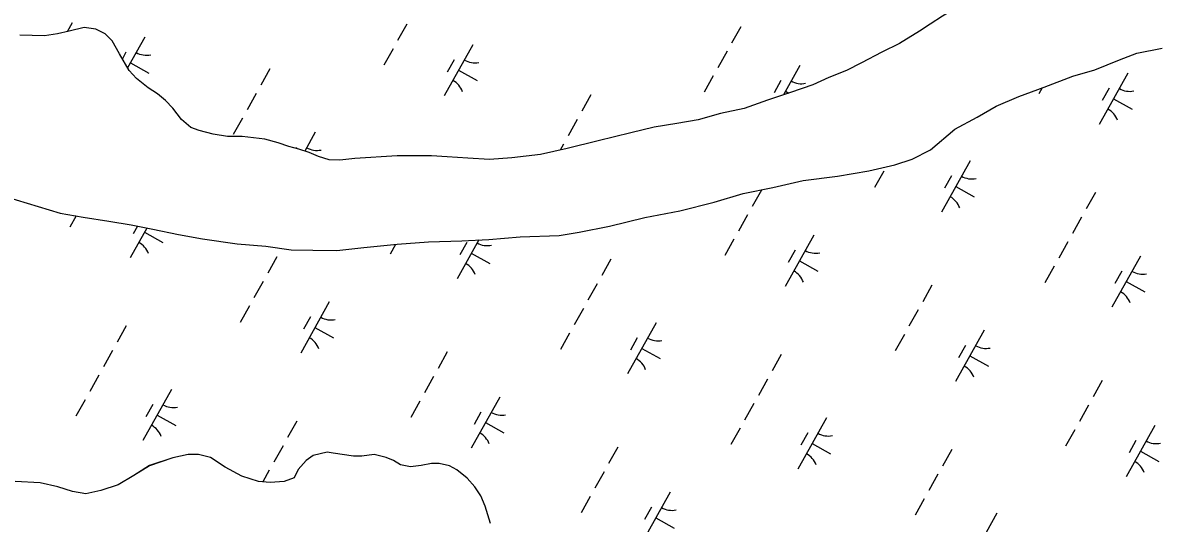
# Model space of a CAD drawing. Extents: x 3923531 to 3943530, y 207391 to 229799.
# Drawn here: x 3933393 to 3934363, y 223518 to 223944 of the extents above; entities that cross this region are included whole.
import ezdxf

# ---------------------------------------------------------------- set-up
doc = ezdxf.new("R2010")
doc.units = 0
doc.layers.add('V-TOPO-SHOR', color=7, linetype='Continuous')
doc.layers.add('V-WETL-SWMP', color=7, linetype='Continuous')

msp = doc.modelspace()

# ---------------------------------------------------------------- linework, layer by layer
at = {"layer": 'V-TOPO-SHOR'}
for points in [[(3934369.89, 224023.28), (3934348.1, 224015.29), (3934321.15, 224007.29), (3934304.11, 224001.69), (3934284.3, 223995.29), (3934267.27, 223988.5), (3934244.69, 223978.93), (3934226.06, 223971.34), (3934187.24, 223956.17), (3934176.55, 223949.79), (3934166.25, 223943.02), (3934157.15, 223937.05), (3934140.12, 223926.69), (3934125.07, 223919.12), (3934107.65, 223909.95), (3934094.98, 223903.57), (3934079.92, 223897.58), (3934066.06, 223891.2), (3934047.04, 223884.8), (3934027.62, 223878.4), (3934007.81, 223871.21), (3933987.6, 223866.8), (3933968.57, 223861.59), (3933950.34, 223858.36)], [(3933599.34, 223844.93), (3933579.87, 223847.26), (3933567.55, 223847.23), (3933555.22, 223849.18), (3933543.3, 223852.33), (3933536.14, 223855.09), (3933528.17, 223861.82), (3933520.99, 223871.34), (3933514.62, 223878.08), (3933507.85, 223883.62), (3933499.89, 223888.77), (3933489.93, 223896.69), (3933483.56, 223903.43), (3933475.57, 223917.71), (3933469.18, 223928.82), (3933463.21, 223934.76), (3933455.25, 223938.72), (3933445.31, 223940.28), (3933432.6, 223937.07), (3933422.68, 223934.65), (3933411.56, 223933.04), (3933390.49, 223933.77)], [(3933377.91, 223796.22), (3933424.77, 223782.06), (3933444.61, 223778.54), (3933466.44, 223775.03), (3933485.5, 223771.91), (3933503.76, 223768.38), (3933525.59, 223763.68), (3933546.23, 223760.17), (3933575.6, 223755.88), (3933600.21, 223753.96), (3933621.64, 223750.85), (3933640.29, 223750.5), (3933660.52, 223750.16), (3933683.53, 223752.6), (3933712.09, 223755.45), (3933738.67, 223757.51), (3933767.23, 223758.38), (3933790.24, 223759.63), (3933816.82, 223761.68), (3933850.14, 223762.96), (3933867.19, 223765.79), (3933892.97, 223771.01), (3933923.1, 223778.24), (3933952.85, 223783.87), (3933982.19, 223791.49), (3934006.77, 223798.7), (3934032.14, 223803.92), (3934057.92, 223809.94), (3934087.27, 223813.59), (3934113.84, 223818.03), (3934136.04, 223823.24), (3934150.71, 223828.04), (3934166.56, 223836.02), (3934187.15, 223853.53), (3934206.16, 223863.9), (3934222.4, 223873.07), (3934241.82, 223881.45), (3934263.23, 223889.45), (3934287.8, 223898.64), (3934306.43, 223904.24), (3934327.44, 223912.63), (3934342.1, 223918.22), (3934363.91, 223922.65)], [(3933950.34, 223858.36), (3933930.91, 223855.14), (3933911.1, 223850.33), (3933883.35, 223843.51), (3933856.8, 223837.1), (3933834.21, 223831.88), (3933809.63, 223829.04), (3933790.59, 223827.8), (3933772.35, 223828.94), (3933754.5, 223830.08), (3933741.41, 223830.84), (3933712.06, 223830.76), (3933675.97, 223828.68), (3933663.29, 223827.06), (3933654.17, 223827.43), (3933645.04, 223830.18), (3933637.1, 223833.73), (3933628.36, 223836.48), (3933619.63, 223838.84), (3933610.5, 223841.99), (3933599.34, 223844.93)], [(3933791.68, 223517.61), (3933786.88, 223532.28), (3933783.29, 223541), (3933778.11, 223548.92), (3933771.74, 223556.04), (3933762.99, 223563.16), (3933756.64, 223566.72), (3933747.9, 223568.68), (3933741.16, 223568.66), (3933732.43, 223567.05), (3933723.31, 223565.83), (3933714.97, 223567.4), (3933709.01, 223571.35), (3933702.66, 223573.71), (3933692.33, 223576.46), (3933682.02, 223574.85), (3933674.88, 223574.83), (3933657.42, 223577.56), (3933652.26, 223578.34), (3933640.36, 223575.53), (3933634.42, 223571.15), (3933627.7, 223563.59), (3933624.15, 223556.44), (3933615.82, 223553.25), (3933603.92, 223552.42), (3933594, 223553.19), (3933579.71, 223557.91), (3933565.4, 223565.41), (3933553.08, 223573.71), (3933542.76, 223576.46), (3933534.03, 223576.43), (3933520.94, 223573.62), (3933501.12, 223566.82), (3933487.66, 223558.46), (3933474.19, 223550.49), (3933459.52, 223545.69), (3933446.83, 223542.88), (3933435.32, 223544.83), (3933423.01, 223548.76), (3933407.92, 223552.29), (3933386.5, 223553.42)]]:
    msp.add_lwpolyline(points, dxfattribs=at)
at = {"layer": 'V-WETL-SWMP'}
for p, q in [((3934176.55, 223949.79), (3934166.26, 223943.02)), ((3933435.02, 223944.19), (3933430.8, 223936.63)), ((3933445.31, 223940.28), (3933432.6, 223937.07)), ((3933455.25, 223938.72), (3933445.31, 223940.28)), ((3933463.21, 223934.76), (3933455.25, 223938.72)), ((3933720.22, 223942.94), (3933712.41, 223928.97)), ((3934004.76, 223940.85), (3933996.95, 223926.88)), ((3934166.26, 223943.02), (3934157.15, 223937.05)), ((3933411.55, 223933.04), (3933390.49, 223933.77)), ((3933422.68, 223934.66), (3933411.55, 223933.04)), ((3933432.6, 223937.07), (3933422.68, 223934.66)), ((3933469.18, 223928.82), (3933463.21, 223934.76)), ((3933475.57, 223917.71), (3933469.18, 223928.82)), ((3933496.98, 223932), (3933482.29, 223905.7)), ((3934157.15, 223937.05), (3934140.12, 223926.69)), ((3933480.98, 223919.18), (3933477.87, 223913.61)), ((3933708.51, 223921.98), (3933700.71, 223908.02)), ((3933776.6, 223925.52), (3933752.21, 223881.87)), ((3933993.05, 223919.9), (3933985.25, 223905.93)), ((3934125.07, 223919.12), (3934107.65, 223909.95)), ((3934140.12, 223926.69), (3934125.07, 223919.12)), ((3933483.56, 223903.43), (3933475.57, 223917.71)), ((3933484.79, 223910.17), (3933500.5, 223901.4)), ((3933760.6, 223912.7), (3933754.74, 223902.22)), ((3934107.65, 223909.95), (3934094.98, 223903.57)), ((3933489.93, 223896.69), (3933483.56, 223903.43)), ((3933603.64, 223904.97), (3933595.84, 223891)), ((3933764.41, 223903.7), (3933780.12, 223894.92)), ((3934055.01, 223907.71), (3934041.13, 223882.85)), ((3934094.98, 223903.57), (3934079.92, 223897.58)), ((3934334.63, 223901.23), (3934310.25, 223857.58)), ((3933499.89, 223888.77), (3933489.93, 223896.69)), ((3933981.35, 223898.95), (3933973.54, 223884.98)), ((3934039.01, 223894.89), (3934033.16, 223884.41)), ((3934066.06, 223891.2), (3934047.04, 223884.8)), ((3934079.92, 223897.58), (3934066.06, 223891.2)), ((3933507.85, 223883.62), (3933499.89, 223888.77)), ((3933514.62, 223878.08), (3933507.85, 223883.62)), ((3933591.94, 223884.02), (3933584.14, 223870.05)), ((3933877.13, 223882.76), (3933869.33, 223868.8)), ((3934047.04, 223884.8), (3934027.62, 223878.4)), ((3934042.82, 223885.89), (3934045.61, 223884.33)), ((3934261.59, 223888.84), (3934258.74, 223883.73)), ((3934318.63, 223888.41), (3934312.78, 223877.93)), ((3933520.99, 223871.34), (3933514.62, 223878.08)), ((3933528.17, 223861.82), (3933520.99, 223871.34)), ((3934007.81, 223871.21), (3933987.6, 223866.79)), ((3934027.62, 223878.4), (3934007.81, 223871.21)), ((3934322.44, 223879.41), (3934338.15, 223870.63)), ((3933536.14, 223855.09), (3933528.17, 223861.82)), ((3933580.23, 223863.06), (3933572.43, 223849.1)), ((3933865.43, 223861.81), (3933857.63, 223847.84)), ((3933968.57, 223861.59), (3933950.34, 223858.37)), ((3933987.6, 223866.79), (3933968.57, 223861.59)), ((3933543.3, 223852.33), (3933536.14, 223855.09)), ((3933555.23, 223849.18), (3933543.3, 223852.33)), ((3933642.19, 223850.88), (3933633.29, 223834.93)), ((3933930.91, 223855.14), (3933911.1, 223850.33)), ((3933950.34, 223858.37), (3933930.91, 223855.14)), ((3933567.55, 223847.23), (3933555.23, 223849.18)), ((3933579.87, 223847.26), (3933567.55, 223847.23)), ((3933599.34, 223844.93), (3933579.87, 223847.26)), ((3933610.5, 223841.99), (3933599.34, 223844.93)), ((3933619.63, 223838.84), (3933610.5, 223841.99)), ((3933853.72, 223840.86), (3933850.85, 223835.72)), ((3933883.35, 223843.51), (3933856.8, 223837.1)), ((3933911.1, 223850.33), (3933883.35, 223843.51)), ((3933628.36, 223836.49), (3933619.63, 223838.84)), ((3933626.19, 223838.05), (3933625.72, 223837.2)), ((3933637.1, 223833.73), (3933628.36, 223836.49)), ((3933645.04, 223830.18), (3933637.1, 223833.73)), ((3933834.21, 223831.88), (3933809.63, 223829.04)), ((3933856.8, 223837.1), (3933834.21, 223831.88)), ((3933654.17, 223827.43), (3933645.04, 223830.18)), ((3933663.29, 223827.06), (3933654.17, 223827.43)), ((3933675.98, 223828.68), (3933663.29, 223827.06)), ((3933712.06, 223830.76), (3933675.98, 223828.68)), ((3933741.41, 223830.84), (3933712.06, 223830.76)), ((3933754.5, 223830.08), (3933741.41, 223830.84)), ((3933772.35, 223828.94), (3933754.5, 223830.08)), ((3933790.59, 223827.8), (3933772.35, 223828.94)), ((3933809.63, 223829.04), (3933790.59, 223827.8)), ((3934200.23, 223826.59), (3934175.84, 223782.94)), ((3934126.56, 223817.82), (3934118.76, 223803.85)), ((3934184.22, 223813.76), (3934178.37, 223803.29)), ((3934188.03, 223804.76), (3934203.75, 223795.98)), ((3934022.35, 223801.64), (3934014.54, 223787.67)), ((3934306.89, 223799.55), (3934299.09, 223785.59)), ((3933438.45, 223779.63), (3933433.1, 223770.06)), ((3934010.64, 223780.69), (3934002.84, 223766.72)), ((3934295.19, 223778.6), (3934287.38, 223764.63)), ((3933498.81, 223769.34), (3933484.61, 223743.91)), ((3933490.83, 223770.88), (3933487.14, 223764.26)), ((3933496.8, 223765.74), (3933512.51, 223756.96)), ((3934067.03, 223763.27), (3934042.64, 223719.62)), ((3933710.57, 223755.3), (3933705.94, 223747.02)), ((3933781.49, 223759.15), (3933763.02, 223726.1)), ((3933771.4, 223756.93), (3933765.55, 223746.45)), ((3933998.94, 223759.74), (3933991.13, 223745.77)), ((3934283.48, 223757.65), (3934275.68, 223743.68)), ((3933609.53, 223744.8), (3933601.72, 223730.84)), ((3933775.21, 223747.93), (3933790.93, 223739.15)), ((3934051.02, 223750.45), (3934045.17, 223739.97)), ((3934345.44, 223745.46), (3934321.05, 223701.81)), ((3933894.07, 223742.72), (3933886.27, 223728.75)), ((3934054.83, 223741.45), (3934070.55, 223732.67)), ((3934271.78, 223736.7), (3934263.97, 223722.73)), ((3934329.44, 223732.64), (3934323.59, 223722.16)), ((3933597.82, 223723.85), (3933590.02, 223709.88)), ((3933882.37, 223721.77), (3933874.56, 223707.8)), ((3934167.56, 223720.52), (3934159.76, 223706.55)), ((3934333.25, 223723.64), (3934348.96, 223714.86)), ((3933654.21, 223706.44), (3933629.82, 223662.79)), ((3933586.12, 223702.9), (3933578.31, 223688.93)), ((3933870.66, 223700.81), (3933862.86, 223686.85)), ((3934155.86, 223699.56), (3934148.05, 223685.6)), ((3933481.25, 223685.88), (3933473.45, 223671.92)), ((3933638.2, 223693.61), (3933632.35, 223683.14)), ((3933932.62, 223688.63), (3933908.24, 223644.98)), ((3933642.01, 223684.61), (3933657.73, 223675.83)), ((3933858.96, 223679.86), (3933851.15, 223665.89)), ((3934144.15, 223678.61), (3934136.35, 223664.64)), ((3934212.24, 223682.15), (3934187.85, 223638.5)), ((3933916.62, 223675.8), (3933910.77, 223665.33)), ((3933920.43, 223666.8), (3933936.14, 223658.02)), ((3934196.24, 223669.33), (3934190.39, 223658.85)), ((3933469.55, 223664.93), (3933461.74, 223650.96)), ((3933754.74, 223663.68), (3933746.94, 223649.71)), ((3934039.28, 223661.59), (3934031.48, 223647.63)), ((3934200.05, 223660.32), (3934215.76, 223651.55)), ((3933457.84, 223643.98), (3933450.04, 223630.01)), ((3933743.04, 223642.73), (3933735.23, 223628.76)), ((3934027.58, 223640.64), (3934019.78, 223626.67)), ((3934312.78, 223639.39), (3934304.97, 223625.42)), ((3933519.8, 223631.79), (3933495.42, 223588.14)), ((3933446.14, 223623.03), (3933438.33, 223609.06)), ((3933503.8, 223618.97), (3933497.95, 223608.49)), ((3933731.33, 223621.78), (3933723.53, 223607.81)), ((3933799.42, 223625.31), (3933775.03, 223581.66)), ((3934015.87, 223619.69), (3934008.07, 223605.72)), ((3934301.07, 223618.44), (3934293.27, 223604.47)), ((3933507.61, 223609.97), (3933523.32, 223601.19)), ((3933783.42, 223612.49), (3933777.57, 223602.01)), ((3933626.46, 223604.76), (3933618.66, 223590.79)), ((3933787.23, 223603.49), (3933802.94, 223594.71)), ((3934004.17, 223598.74), (3933996.37, 223584.77)), ((3934077.83, 223607.5), (3934053.45, 223563.85)), ((3934357.45, 223601.02), (3934333.07, 223557.37)), ((3934061.83, 223594.68), (3934055.98, 223584.2)), ((3934289.37, 223597.49), (3934281.56, 223583.52)), ((3933614.76, 223583.81), (3933606.96, 223569.84)), ((3933899.96, 223582.56), (3933892.15, 223568.59)), ((3934065.64, 223585.68), (3934081.36, 223576.9)), ((3934184.5, 223580.47), (3934176.69, 223566.5)), ((3934341.45, 223588.2), (3934335.6, 223577.72)), ((3934345.26, 223579.2), (3934360.97, 223570.42)), ((3933603.05, 223562.85), (3933597.5, 223552.92)), ((3933888.25, 223561.6), (3933880.45, 223547.64)), ((3934172.79, 223559.52), (3934164.99, 223545.55)), ((3933876.55, 223540.65), (3933868.74, 223526.68)), ((3933944.63, 223544.19), (3933920.25, 223500.54)), ((3933928.63, 223531.36), (3933922.78, 223520.89)), ((3934161.09, 223538.57), (3934153.28, 223524.6)), ((3933932.44, 223522.36), (3933948.15, 223513.59)), ((3934223.05, 223526.38), (3934198.66, 223482.73))]:
    msp.add_line(p, q, dxfattribs=at)
for points in [[(3933503.76, 223768.39), (3933525.59, 223763.68), (3933546.23, 223760.17), (3933575.6, 223755.88), (3933600.21, 223753.96), (3933621.64, 223750.85), (3933640.29, 223750.5), (3933660.52, 223750.16), (3933683.53, 223752.6), (3933712.09, 223755.45), (3933738.67, 223757.51), (3933767.23, 223758.38), (3933790.24, 223759.63), (3933816.82, 223761.68), (3933850.14, 223762.96), (3933867.2, 223765.79), (3933892.97, 223771.01), (3933923.1, 223778.24), (3933952.85, 223783.87), (3933982.19, 223791.49), (3934006.77, 223798.7), (3934032.14, 223803.92), (3934057.92, 223809.94), (3934087.27, 223813.59), (3934113.84, 223818.03), (3934136.04, 223823.24), (3934150.71, 223828.04), (3934166.56, 223836.02), (3934187.14, 223853.53), (3934206.16, 223863.9), (3934222.4, 223873.07), (3934241.82, 223881.45), (3934263.23, 223889.45), (3934287.8, 223898.64), (3934306.43, 223904.24), (3934327.44, 223912.63), (3934342.1, 223918.22), (3934363.91, 223922.65)], [(3933377.91, 223796.22), (3933424.77, 223782.06), (3933444.61, 223778.54), (3933466.44, 223775.03), (3933485.5, 223771.91), (3933503.76, 223768.39)], [(3933791.68, 223517.61), (3933786.88, 223532.28), (3933783.29, 223541), (3933778.11, 223548.92), (3933771.74, 223556.04), (3933762.99, 223563.16), (3933756.64, 223566.71), (3933747.9, 223568.68), (3933741.16, 223568.66), (3933732.43, 223567.05), (3933723.31, 223565.83), (3933714.97, 223567.4), (3933709.01, 223571.35), (3933702.66, 223573.71), (3933692.33, 223576.46), (3933682.02, 223574.85), (3933674.88, 223574.83), (3933657.42, 223577.56), (3933652.26, 223578.34), (3933640.36, 223575.53), (3933634.42, 223571.15), (3933627.7, 223563.59), (3933624.15, 223556.44), (3933615.82, 223553.25), (3933603.92, 223552.42), (3933594, 223553.19), (3933579.71, 223557.91), (3933565.4, 223565.41), (3933553.08, 223573.71), (3933542.76, 223576.46), (3933534.03, 223576.43), (3933520.94, 223573.62), (3933501.12, 223566.83), (3933487.66, 223558.46), (3933474.19, 223550.49), (3933459.52, 223545.69), (3933446.83, 223542.87), (3933435.32, 223544.83), (3933423.01, 223548.76), (3933407.92, 223552.29), (3933386.5, 223553.43)]]:
    msp.add_lwpolyline(points, dxfattribs=at)
for centre, start, end in [((3933498.47, 223934.17), 240.03808, 281.58174), ((3933778.08, 223927.69), 240.03808, 281.58174), ((3933751.14, 223879.47), 20.03808, 61.58174), ((3934056.5, 223909.88), 240.03808, 281.58174), ((3934336.12, 223903.41), 240.03808, 281.58174), ((3934309.18, 223855.18), 20.03808, 61.58174), ((3933643.68, 223853.05), 240.03808, 281.58174), ((3934201.71, 223828.76), 240.03808, 281.58174), ((3934174.77, 223780.53), 20.03808, 61.58174), ((3933483.54, 223741.51), 20.03808, 61.58174), ((3933788.89, 223771.92), 240.03808, 281.58174), ((3934068.51, 223765.45), 240.03808, 281.58174), ((3933761.95, 223723.7), 20.03808, 61.58174), ((3934041.57, 223717.22), 20.03808, 61.58174), ((3934346.93, 223747.64), 240.03808, 281.58174), ((3934319.98, 223699.41), 20.03808, 61.58174), ((3933655.69, 223708.61), 240.03808, 281.58174), ((3933628.75, 223660.38), 20.03808, 61.58174), ((3933934.11, 223690.8), 240.03808, 281.58174), ((3934213.73, 223684.32), 240.03808, 281.58174), ((3933907.16, 223642.57), 20.03808, 61.58174), ((3934186.78, 223636.09), 20.03808, 61.58174), ((3933521.29, 223633.96), 240.03808, 281.58174), ((3933800.91, 223627.49), 240.03808, 281.58174), ((3933494.34, 223585.74), 20.03808, 61.58174), ((3933773.96, 223579.26), 20.03808, 61.58174), ((3934079.32, 223609.68), 240.03808, 281.58174), ((3934358.94, 223603.2), 240.03808, 281.58174), ((3934052.38, 223561.45), 20.03808, 61.58174), ((3934332, 223554.97), 20.03808, 61.58174), ((3933946.12, 223546.36), 240.03808, 281.58174)]:
    msp.add_arc(centre, 17.62, start, end, dxfattribs=at)

doc.saveas('drawing.dxf')
